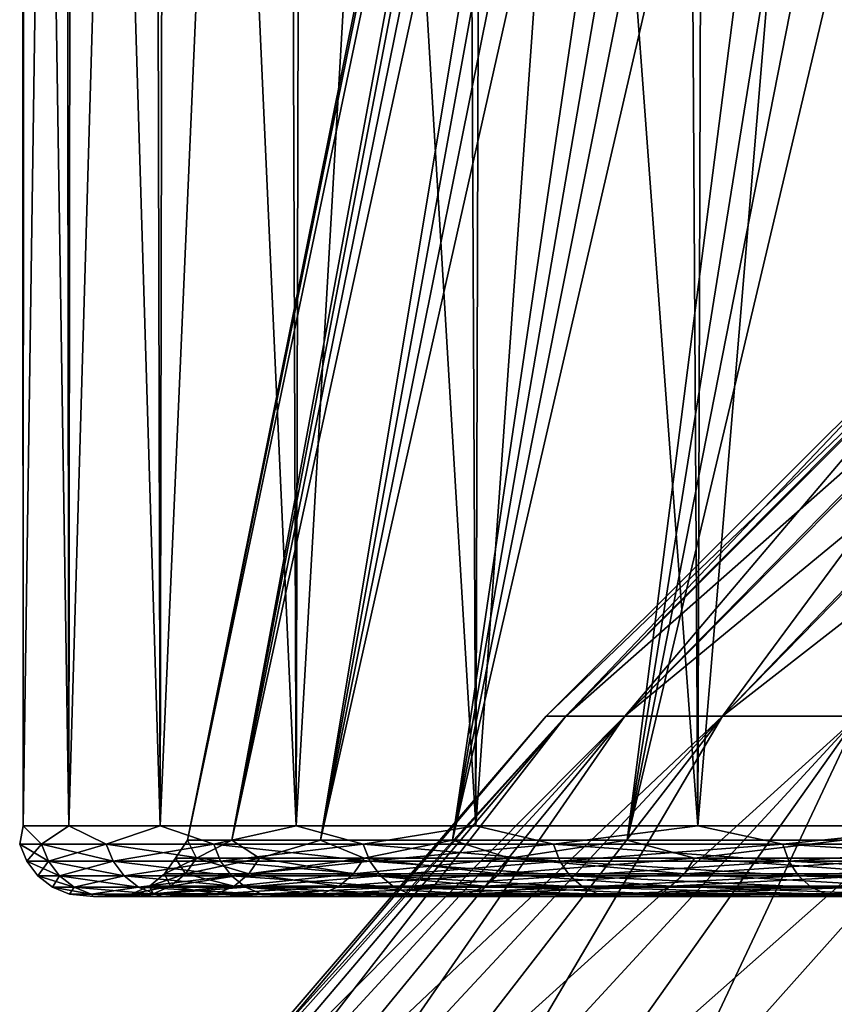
# Model space of a CAD drawing. Header units: metres. Extents: x -24 to 24, y -69 to 184.
# Tile 653 of 656: x -24.24 to -20.77, y 147.04 to 151.23. Entities that reach past the tile are written whole.
import ezdxf

# ---------------------------------------------------------------- set-up
doc = ezdxf.new("R2010")
doc.units = ezdxf.units.M
for name, color, linetype in [('4035', 7, 'CONTINUOUS'), ('4038', 7, 'CONTINUOUS'), ('4050', 7, 'CONTINUOUS'), ('4051', 7, 'CONTINUOUS'), ('4111', 7, 'CONTINUOUS'), ('608', 7, 'CONTINUOUS')]:
    doc.layers.add(name, color=color, linetype=linetype)

msp = doc.modelspace()

# ---------------------------------------------------------------- linework, layer by layer
at = {"layer": '4035'}
for points in [[(-24.220176, 160.06449, -1.202322), (-24.225582, 147.8, -1.087972), (-24.230717, 160.06449, 0.966869)], [(-24.230717, 160.06449, 0.966869), (-24.225582, 147.8, 1.087972), (-24.047372, 160.06449, 3.128324)], [(-24.225582, 147.8, -1.087972), (-24.225582, 147.8, 1.087972), (-24.230717, 160.06449, 0.966869)], [(-24.030532, 147.8, -3.255157), (-24.225582, 147.8, -1.087972), (-24.220176, 160.06449, -1.202322)], [(-24.225582, 147.8, 1.087972), (-24.030532, 147.8, 3.255157), (-24.047372, 160.06449, 3.128324)], [(-24.015832, 160.06449, -3.361893), (-24.030532, 147.8, -3.255157), (-24.220176, 160.06449, -1.202322)], [(-24.047372, 160.06449, 3.128324), (-24.030532, 147.8, 3.255157), (-23.671606, 160.06449, 5.264747)], [(-23.642002, 147.8, -5.396133), (-24.030532, 147.8, -3.255157), (-24.015832, 160.06449, -3.361893)], [(-24.030532, 147.8, 3.255157), (-23.642002, 147.8, 5.396133), (-23.671606, 160.06449, 5.264747)], [(-23.61932, 160.06449, -5.494563), (-23.642002, 147.8, -5.396133), (-24.015832, 160.06449, -3.361893)], [(-23.671606, 160.06449, 5.264747), (-23.642002, 147.8, 5.396133), (-23.106427, 160.06449, 7.359043)], [(-23.063121, 147.8, -7.493662), (-23.642002, 147.8, -5.396133), (-23.61932, 160.06449, -5.494563)], [(-23.642002, 147.8, 5.396133), (-23.063121, 147.8, 7.493662), (-23.106427, 160.06449, 7.359043)], [(-23.033813, 160.06449, -7.583267), (-23.063121, 147.8, -7.493662), (-23.61932, 160.06449, -5.494563)], [(-23.106427, 160.06449, 7.359043), (-23.063121, 147.8, 7.493662), (-22.356358, 160.06449, 9.394454)], [(-22.298548, 147.8, -9.530857), (-23.063121, 147.8, -7.493662), (-23.033813, 160.06449, -7.583267)], [(-23.063121, 147.8, 7.493662), (-22.298548, 147.8, 9.530857), (-22.356358, 160.06449, 9.394454)], [(-22.263997, 160.06449, -9.611292), (-22.298548, 147.8, -9.530857), (-23.033813, 160.06449, -7.583267)], [(-22.356358, 160.06449, 9.394454), (-22.298548, 147.8, 9.530857), (-21.427399, 160.06449, 11.354693)], [(-21.354442, 147.8, -11.491315), (-22.298548, 147.8, -9.530857), (-22.263997, 160.06449, -9.611292)], [(-22.298548, 147.8, 9.530857), (-21.354442, 147.8, 11.491315), (-21.427399, 160.06449, 11.354693)], [(-21.316031, 160.06449, -11.56241), (-21.354442, 147.8, -11.491315), (-22.263997, 160.06449, -9.611292)], [(-21.427399, 160.06449, 11.354693), (-21.354442, 147.8, 11.491315), (-20.326985, 160.06449, 13.224076)], [(-20.238401, 147.8, -13.359252), (-21.354442, 147.8, -11.491315), (-21.316031, 160.06449, -11.56241)], [(-21.354442, 147.8, 11.491315), (-20.238401, 147.8, 13.359252), (-20.326985, 160.06449, 13.224076)], [(-20.1975, 160.06449, -13.421009), (-20.238401, 147.8, -13.359252), (-21.316031, 160.06449, -11.56241)]]:
    msp.add_3dface(points, dxfattribs=at)
at = {"layer": '4038'}
for points in [[(-23.628142, 147.5, 3.200963), (-23.925879, 147.5, 1.074607), (-23.819963, 147.5, 1.06985)], [(-23.733205, 147.5, 3.215194), (-23.925879, 147.5, 1.074607), (-23.628142, 147.5, 3.200963)], [(-23.819963, 147.5, -1.06985), (-23.925879, 147.5, -1.074607), (-23.628142, 147.5, -3.200963)], [(-23.819963, 147.5, 1.06985), (-23.925879, 147.5, -1.074607), (-23.819963, 147.5, -1.06985)], [(-23.925879, 147.5, 1.074607), (-23.925879, 147.5, -1.074607), (-23.819963, 147.5, 1.06985)], [(-23.925879, 147.5, -1.074607), (-23.733205, 147.5, -3.215194), (-23.628142, 147.5, -3.200963)], [(-23.246039, 147.5, 5.306309), (-23.733205, 147.5, 3.215194), (-23.628142, 147.5, 3.200963)], [(-23.349404, 147.5, 5.329899), (-23.733205, 147.5, 3.215194), (-23.246039, 147.5, 5.306309)], [(-23.628142, 147.5, -3.200963), (-23.733205, 147.5, -3.215194), (-23.246039, 147.5, -5.306309)], [(-23.733205, 147.5, -3.215194), (-23.349404, 147.5, -5.329899), (-23.246039, 147.5, -5.306309)], [(-22.676744, 147.5, 7.368886), (-23.349404, 147.5, 5.329899), (-23.246039, 147.5, 5.306309)], [(-22.777579, 147.5, 7.401647), (-23.349404, 147.5, 5.329899), (-22.676744, 147.5, 7.368886)], [(-23.246039, 147.5, -5.306309), (-23.349404, 147.5, -5.329899), (-22.676744, 147.5, -7.368886)], [(-23.349404, 147.5, -5.329899), (-22.777579, 147.5, -7.401647), (-22.676744, 147.5, -7.368886)], [(-21.924832, 147.5, 9.37214), (-22.777579, 147.5, 7.401647), (-22.676744, 147.5, 7.368886)], [(-22.022324, 147.5, 9.413807), (-22.777579, 147.5, 7.401647), (-21.924832, 147.5, 9.37214)], [(-22.676744, 147.5, -7.368886), (-22.777579, 147.5, -7.401647), (-21.924832, 147.5, -9.37214)], [(-22.777579, 147.5, -7.401647), (-22.022324, 147.5, -9.413807), (-21.924832, 147.5, -9.37214)], [(-20.996345, 147.5, 11.299943), (-22.022324, 147.5, 9.413807), (-21.924832, 147.5, 9.37214)], [(-21.08971, 147.5, 11.350181), (-22.022324, 147.5, 9.413807), (-20.996345, 147.5, 11.299943)], [(-21.924832, 147.5, -9.37214), (-22.022324, 147.5, -9.413807), (-20.996345, 147.5, -11.299943)], [(-22.022324, 147.5, -9.413807), (-21.08971, 147.5, -11.350181), (-20.996345, 147.5, -11.299943)], [(-19.898795, 147.5, 13.136712), (-21.08971, 147.5, 11.350181), (-20.996345, 147.5, 11.299943)], [(-19.987281, 147.5, 13.195115), (-21.08971, 147.5, 11.350181), (-19.898795, 147.5, 13.136712)], [(-20.996345, 147.5, -11.299943), (-21.08971, 147.5, -11.350181), (-19.898795, 147.5, -13.136712)], [(-21.08971, 147.5, -11.350181), (-19.987281, 147.5, -13.195115), (-19.898795, 147.5, -13.136712)]]:
    msp.add_3dface(points, dxfattribs=at)
at = {"layer": '4050'}
for points in [[(-23.336867, 147.74019, -3.161193), (-21.398623, 158.202198, -0.989318), (-23.526287, 147.74019, -1.056567)], [(-23.526287, 147.74019, -1.056567), (-21.42148, 158.202198, 0), (-23.526287, 147.74019, 1.056567)], [(-21.398623, 158.202198, -0.989318), (-21.42148, 158.202198, 0), (-23.526287, 147.74019, -1.056567)], [(-21.42148, 158.202198, 0), (-21.398623, 158.202198, 0.989318), (-23.526287, 147.74019, 1.056567)], [(-23.526287, 147.74019, 1.056567), (-21.3301, 158.202198, 1.976525), (-23.336867, 147.74019, 3.161193)], [(-21.398623, 158.202198, 0.989318), (-21.3301, 158.202198, 1.976525), (-23.526287, 147.74019, 1.056567)], [(-22.959552, 147.74019, -5.240368), (-21.216058, 158.202198, -2.959514), (-23.336867, 147.74019, -3.161193)], [(-21.216058, 158.202198, -2.959514), (-21.3301, 158.202198, -1.976525), (-23.336867, 147.74019, -3.161193)], [(-21.3301, 158.202198, -1.976525), (-21.398623, 158.202198, -0.989318), (-23.336867, 147.74019, -3.161193)], [(-21.3301, 158.202198, 1.976525), (-21.216058, 158.202198, 2.959514), (-23.336867, 147.74019, 3.161193)], [(-23.336867, 147.74019, 3.161193), (-21.056739, 158.202198, 3.936187), (-22.959552, 147.74019, 5.240368)], [(-21.216058, 158.202198, 2.959514), (-21.056739, 158.202198, 3.936187), (-23.336867, 147.74019, 3.161193)], [(-22.397381, 147.74019, -7.27735), (-20.852484, 158.202198, -4.90446), (-22.959552, 147.74019, -5.240368)], [(-20.852484, 158.202198, -4.90446), (-21.056739, 158.202198, -3.936187), (-22.959552, 147.74019, -5.240368)], [(-21.056739, 158.202198, -3.936187), (-21.216058, 158.202198, -2.959514), (-22.959552, 147.74019, -5.240368)], [(-21.056739, 158.202198, 3.936187), (-20.852484, 158.202198, 4.90446), (-22.959552, 147.74019, 5.240368)], [(-22.959552, 147.74019, 5.240368), (-20.603729, 158.202198, 5.862266), (-22.397381, 147.74019, 7.27735)], [(-20.852484, 158.202198, 4.90446), (-20.603729, 158.202198, 5.862266), (-22.959552, 147.74019, 5.240368)], [(-21.654879, 147.74019, -9.255739), (-20.311005, 158.202198, -6.807563), (-22.397381, 147.74019, -7.27735)], [(-20.311005, 158.202198, -6.807563), (-20.603729, 158.202198, -5.862266), (-22.397381, 147.74019, -7.27735)], [(-20.603729, 158.202198, -5.862266), (-20.852484, 158.202198, -4.90446), (-22.397381, 147.74019, -7.27735)], [(-20.603729, 158.202198, 5.862266), (-20.311005, 158.202198, 6.807563), (-22.397381, 147.74019, 7.27735)], [(-22.397381, 147.74019, 7.27735), (-19.974936, 158.202198, 7.738331), (-21.654879, 147.74019, 9.255739)], [(-20.311005, 158.202198, 6.807563), (-19.974936, 158.202198, 7.738331), (-22.397381, 147.74019, 7.27735)], [(-20.738025, 147.74019, -11.159607), (-19.596239, 158.202198, -8.652586), (-21.654879, 147.74019, -9.255739)], [(-19.596239, 158.202198, -8.652586), (-19.974936, 158.202198, -7.738331), (-21.654879, 147.74019, -9.255739)], [(-19.974936, 158.202198, -7.738331), (-20.311005, 158.202198, -6.807563), (-21.654879, 147.74019, -9.255739)], [(-19.974936, 158.202198, 7.738331), (-19.596239, 158.202198, 8.652586), (-21.654879, 147.74019, 9.255739)], [(-21.654879, 147.74019, 9.255739), (-19.175723, 158.202198, 9.548375), (-20.738025, 147.74019, 11.159607)], [(-19.596239, 158.202198, 8.652586), (-19.175723, 158.202198, 9.548375), (-21.654879, 147.74019, 9.255739)]]:
    msp.add_3dface(points, dxfattribs=at)
at = {"layer": '4051'}
for points in [[(-23.57704, 147.66309), (-23.526287, 147.74019, 1.056567), (-23.487322, 147.66309, 2.054874)], [(-23.487322, 147.66309, -2.054874), (-23.526287, 147.74019, -1.056567), (-23.57704, 147.66309)], [(-23.526287, 147.74019, -1.056567), (-23.526287, 147.74019, 1.056567), (-23.57704, 147.66309)], [(-23.526287, 147.74019, 1.056567), (-23.336867, 147.74019, 3.161193), (-23.487322, 147.66309, 2.054874)], [(-23.336867, 147.74019, -3.161193), (-23.526287, 147.74019, -1.056567), (-23.487322, 147.66309, -2.054874)], [(-23.487322, 147.66309, 2.054874), (-23.336867, 147.74019, 3.161193), (-23.218852, 147.66309, 4.09411)], [(-23.218852, 147.66309, -4.09411), (-23.336867, 147.74019, -3.161193), (-23.487322, 147.66309, -2.054874)], [(-23.336867, 147.74019, 3.161193), (-22.959552, 147.74019, 5.240368), (-23.218852, 147.66309, 4.09411)], [(-22.959552, 147.74019, -5.240368), (-23.336867, 147.74019, -3.161193), (-23.218852, 147.66309, -4.09411)], [(-23.218852, 147.66309, 4.09411), (-22.959552, 147.74019, 5.240368), (-22.773672, 147.66309, 6.102187)], [(-22.773672, 147.66309, -6.102187), (-22.959552, 147.74019, -5.240368), (-23.218852, 147.66309, -4.09411)], [(-22.959552, 147.74019, 5.240368), (-22.397381, 147.74019, 7.27735), (-22.773672, 147.66309, 6.102187)], [(-22.397381, 147.74019, -7.27735), (-22.959552, 147.74019, -5.240368), (-22.773672, 147.66309, -6.102187)], [(-22.773672, 147.66309, 6.102187), (-22.397381, 147.74019, 7.27735), (-22.15517, 147.66309, 8.063823)], [(-22.15517, 147.66309, -8.063823), (-22.397381, 147.74019, -7.27735), (-22.773672, 147.66309, -6.102187)], [(-22.397381, 147.74019, 7.27735), (-21.654879, 147.74019, 9.255739), (-22.15517, 147.66309, 8.063823)], [(-21.654879, 147.74019, -9.255739), (-22.397381, 147.74019, -7.27735), (-22.15517, 147.66309, -8.063823)], [(-22.15517, 147.66309, 8.063823), (-21.654879, 147.74019, 9.255739), (-21.368055, 147.66309, 9.964088)], [(-21.368055, 147.66309, -9.964088), (-21.654879, 147.74019, -9.255739), (-22.15517, 147.66309, -8.063823)], [(-21.654879, 147.74019, 9.255739), (-20.738025, 147.74019, 11.159607), (-21.368055, 147.66309, 9.964088)], [(-20.738025, 147.74019, -11.159607), (-21.654879, 147.74019, -9.255739), (-21.368055, 147.66309, -9.964088)], [(-21.368055, 147.66309, 9.964088), (-20.738025, 147.74019, 11.159607), (-20.418315, 147.66309, 11.78852)], [(-20.418315, 147.66309, -11.78852), (-20.738025, 147.74019, -11.159607), (-21.368055, 147.66309, -9.964088)], [(-23.624103, 147.595904), (-23.487322, 147.66309, 2.054874), (-23.534206, 147.595904, 2.058976)], [(-23.534206, 147.595904, -2.058976), (-23.57704, 147.66309), (-23.624103, 147.595904)], [(-23.57704, 147.66309), (-23.487322, 147.66309, 2.054874), (-23.624103, 147.595904)], [(-23.487322, 147.66309, -2.054874), (-23.57704, 147.66309), (-23.534206, 147.595904, -2.058976)], [(-23.534206, 147.595904, 2.058976), (-23.218852, 147.66309, 4.09411), (-23.265199, 147.595904, 4.102282)], [(-23.487322, 147.66309, 2.054874), (-23.218852, 147.66309, 4.09411), (-23.534206, 147.595904, 2.058976)], [(-23.265199, 147.595904, -4.102282), (-23.487322, 147.66309, -2.054874), (-23.534206, 147.595904, -2.058976)], [(-23.218852, 147.66309, -4.09411), (-23.487322, 147.66309, -2.054874), (-23.265199, 147.595904, -4.102282)], [(-23.265199, 147.595904, 4.102282), (-22.773672, 147.66309, 6.102187), (-22.819131, 147.595904, 6.114368)], [(-23.218852, 147.66309, 4.09411), (-22.773672, 147.66309, 6.102187), (-23.265199, 147.595904, 4.102282)], [(-22.819131, 147.595904, -6.114368), (-23.218852, 147.66309, -4.09411), (-23.265199, 147.595904, -4.102282)], [(-22.773672, 147.66309, -6.102187), (-23.218852, 147.66309, -4.09411), (-22.819131, 147.595904, -6.114368)], [(-22.819131, 147.595904, 6.114368), (-22.15517, 147.66309, 8.063823), (-22.199395, 147.595904, 8.079919)], [(-22.773672, 147.66309, 6.102187), (-22.15517, 147.66309, 8.063823), (-22.819131, 147.595904, 6.114368)], [(-22.199395, 147.595904, -8.079919), (-22.773672, 147.66309, -6.102187), (-22.819131, 147.595904, -6.114368)], [(-22.15517, 147.66309, -8.063823), (-22.773672, 147.66309, -6.102187), (-22.199395, 147.595904, -8.079919)], [(-22.199395, 147.595904, 8.079919), (-21.368055, 147.66309, 9.964088), (-21.410708, 147.595904, 9.983977)], [(-22.15517, 147.66309, 8.063823), (-21.368055, 147.66309, 9.964088), (-22.199395, 147.595904, 8.079919)], [(-21.410708, 147.595904, -9.983977), (-22.15517, 147.66309, -8.063823), (-22.199395, 147.595904, -8.079919)], [(-21.368055, 147.66309, -9.964088), (-22.15517, 147.66309, -8.063823), (-21.410708, 147.595904, -9.983977)], [(-21.410708, 147.595904, 9.983977), (-20.418315, 147.66309, 11.78852), (-20.459073, 147.595904, 11.812051)], [(-21.368055, 147.66309, 9.964088), (-20.418315, 147.66309, 11.78852), (-21.410708, 147.595904, 9.983977)], [(-20.459073, 147.595904, -11.812051), (-21.368055, 147.66309, -9.964088), (-21.410708, 147.595904, -9.983977)], [(-20.418315, 147.66309, -11.78852), (-21.368055, 147.66309, -9.964088), (-20.459073, 147.595904, -11.812051)], [(-23.687604, 147.543978), (-23.534206, 147.595904, 2.058976), (-23.597466, 147.543978, 2.064511)], [(-23.597466, 147.543978, -2.064511), (-23.624103, 147.595904), (-23.687604, 147.543978)], [(-23.624103, 147.595904), (-23.534206, 147.595904, 2.058976), (-23.687604, 147.543978)], [(-23.534206, 147.595904, -2.058976), (-23.624103, 147.595904), (-23.597466, 147.543978, -2.064511)], [(-23.597466, 147.543978, 2.064511), (-23.265199, 147.595904, 4.102282), (-23.327736, 147.543978, 4.113309)], [(-23.534206, 147.595904, 2.058976), (-23.265199, 147.595904, 4.102282), (-23.597466, 147.543978, 2.064511)], [(-23.327736, 147.543978, -4.113309), (-23.534206, 147.595904, -2.058976), (-23.597466, 147.543978, -2.064511)], [(-23.265199, 147.595904, -4.102282), (-23.534206, 147.595904, -2.058976), (-23.327736, 147.543978, -4.113309)], [(-23.327736, 147.543978, 4.113309), (-22.819131, 147.595904, 6.114368), (-22.880469, 147.543978, 6.130803)], [(-23.265199, 147.595904, 4.102282), (-22.819131, 147.595904, 6.114368), (-23.327736, 147.543978, 4.113309)], [(-22.880469, 147.543978, -6.130803), (-23.265199, 147.595904, -4.102282), (-23.327736, 147.543978, -4.113309)], [(-22.819131, 147.595904, -6.114368), (-23.265199, 147.595904, -4.102282), (-22.880469, 147.543978, -6.130803)], [(-22.880469, 147.543978, 6.130803), (-22.199395, 147.595904, 8.079919), (-22.259067, 147.543978, 8.101638)], [(-22.819131, 147.595904, 6.114368), (-22.199395, 147.595904, 8.079919), (-22.880469, 147.543978, 6.130803)], [(-22.259067, 147.543978, -8.101638), (-22.819131, 147.595904, -6.114368), (-22.880469, 147.543978, -6.130803)], [(-22.199395, 147.595904, -8.079919), (-22.819131, 147.595904, -6.114368), (-22.259067, 147.543978, -8.101638)], [(-22.259067, 147.543978, 8.101638), (-21.410708, 147.595904, 9.983977), (-21.46826, 147.543978, 10.010814)], [(-22.199395, 147.595904, 8.079919), (-21.410708, 147.595904, 9.983977), (-22.259067, 147.543978, 8.101638)], [(-21.46826, 147.543978, -10.010814), (-22.199395, 147.595904, -8.079919), (-22.259067, 147.543978, -8.101638)], [(-21.410708, 147.595904, -9.983977), (-22.199395, 147.595904, -8.079919), (-21.46826, 147.543978, -10.010814)], [(-21.46826, 147.543978, 10.010814), (-20.459073, 147.595904, 11.812051), (-20.514067, 147.543978, 11.843802)], [(-21.410708, 147.595904, 9.983977), (-20.459073, 147.595904, 11.812051), (-21.46826, 147.543978, 10.010814)], [(-20.514067, 147.543978, -11.843802), (-21.410708, 147.595904, -9.983977), (-21.46826, 147.543978, -10.010814)], [(-20.459073, 147.595904, -11.812051), (-21.410708, 147.595904, -9.983977), (-20.514067, 147.543978, -11.843802)], [(-23.762797, 147.511192), (-23.687604, 147.543978), (-23.597466, 147.543978, 2.064511)], [(-23.762797, 147.511192), (-23.672373, 147.511192, -2.071064), (-23.687604, 147.543978)], [(-23.672373, 147.511192, 2.071064), (-23.762797, 147.511192), (-23.597466, 147.543978, 2.064511)], [(-23.672373, 147.511192, -2.071064), (-23.597466, 147.543978, -2.064511), (-23.687604, 147.543978)], [(-23.672373, 147.511192, -2.071064), (-23.401787, 147.511192, -4.126366), (-23.597466, 147.543978, -2.064511)], [(-23.672373, 147.511192, 2.071064), (-23.597466, 147.543978, 2.064511), (-23.327736, 147.543978, 4.113309)], [(-23.401787, 147.511192, 4.126366), (-23.672373, 147.511192, 2.071064), (-23.327736, 147.543978, 4.113309)], [(-23.401787, 147.511192, -4.126366), (-23.327736, 147.543978, -4.113309), (-23.597466, 147.543978, -2.064511)], [(-23.401787, 147.511192, -4.126366), (-22.9531, 147.511192, -6.150265), (-23.327736, 147.543978, -4.113309)], [(-23.401787, 147.511192, 4.126366), (-23.327736, 147.543978, 4.113309), (-22.880469, 147.543978, 6.130803)], [(-22.9531, 147.511192, 6.150265), (-23.401787, 147.511192, 4.126366), (-22.880469, 147.543978, 6.130803)], [(-22.9531, 147.511192, -6.150265), (-22.880469, 147.543978, -6.130803), (-23.327736, 147.543978, -4.113309)], [(-22.9531, 147.511192, -6.150265), (-22.329725, 147.511192, -8.127355), (-22.880469, 147.543978, -6.130803)], [(-22.9531, 147.511192, 6.150265), (-22.880469, 147.543978, 6.130803), (-22.259067, 147.543978, 8.101638)], [(-22.329725, 147.511192, 8.127355), (-22.9531, 147.511192, 6.150265), (-22.259067, 147.543978, 8.101638)], [(-22.329725, 147.511192, -8.127355), (-22.259067, 147.543978, -8.101638), (-22.880469, 147.543978, -6.130803)], [(-22.329725, 147.511192, -8.127355), (-21.536408, 147.511192, -10.042592), (-22.259067, 147.543978, -8.101638)], [(-22.329725, 147.511192, 8.127355), (-22.259067, 147.543978, 8.101638), (-21.46826, 147.543978, 10.010814)], [(-21.536408, 147.511192, 10.042592), (-22.329725, 147.511192, 8.127355), (-21.46826, 147.543978, 10.010814)], [(-21.536408, 147.511192, -10.042592), (-21.46826, 147.543978, -10.010814), (-22.259067, 147.543978, -8.101638)], [(-21.536408, 147.511192, -10.042592), (-20.579186, 147.511192, -11.881399), (-21.46826, 147.543978, -10.010814)], [(-21.536408, 147.511192, 10.042592), (-21.46826, 147.543978, 10.010814), (-20.514067, 147.543978, 11.843802)], [(-20.579186, 147.511192, 11.881399), (-21.536408, 147.511192, 10.042592), (-20.514067, 147.543978, 11.843802)], [(-20.579186, 147.511192, -11.881399), (-20.514067, 147.543978, -11.843802), (-21.46826, 147.543978, -10.010814)], [(-23.762797, 147.511192), (-23.819963, 147.5, -1.06985), (-23.672373, 147.511192, -2.071064)], [(-23.819963, 147.5, -1.06985), (-23.628142, 147.5, -3.200963), (-23.672373, 147.511192, -2.071064)], [(-23.672373, 147.511192, 2.071064), (-23.819963, 147.5, 1.06985), (-23.762797, 147.511192)], [(-23.819963, 147.5, 1.06985), (-23.819963, 147.5, -1.06985), (-23.762797, 147.511192)], [(-23.628142, 147.5, 3.200963), (-23.819963, 147.5, 1.06985), (-23.672373, 147.511192, 2.071064)], [(-23.672373, 147.511192, -2.071064), (-23.628142, 147.5, -3.200963), (-23.401787, 147.511192, -4.126366)], [(-23.401787, 147.511192, 4.126366), (-23.628142, 147.5, 3.200963), (-23.672373, 147.511192, 2.071064)], [(-23.628142, 147.5, -3.200963), (-23.246039, 147.5, -5.306309), (-23.401787, 147.511192, -4.126366)], [(-23.246039, 147.5, 5.306309), (-23.628142, 147.5, 3.200963), (-23.401787, 147.511192, 4.126366)], [(-23.401787, 147.511192, -4.126366), (-23.246039, 147.5, -5.306309), (-22.9531, 147.511192, -6.150265)], [(-22.9531, 147.511192, 6.150265), (-23.246039, 147.5, 5.306309), (-23.401787, 147.511192, 4.126366)], [(-23.246039, 147.5, -5.306309), (-22.676744, 147.5, -7.368886), (-22.9531, 147.511192, -6.150265)], [(-22.676744, 147.5, 7.368886), (-23.246039, 147.5, 5.306309), (-22.9531, 147.511192, 6.150265)], [(-22.9531, 147.511192, -6.150265), (-22.676744, 147.5, -7.368886), (-22.329725, 147.511192, -8.127355)], [(-22.329725, 147.511192, 8.127355), (-22.676744, 147.5, 7.368886), (-22.9531, 147.511192, 6.150265)], [(-22.676744, 147.5, -7.368886), (-21.924832, 147.5, -9.37214), (-22.329725, 147.511192, -8.127355)], [(-21.924832, 147.5, 9.37214), (-22.676744, 147.5, 7.368886), (-22.329725, 147.511192, 8.127355)], [(-22.329725, 147.511192, -8.127355), (-21.924832, 147.5, -9.37214), (-21.536408, 147.511192, -10.042592)], [(-21.536408, 147.511192, 10.042592), (-21.924832, 147.5, 9.37214), (-22.329725, 147.511192, 8.127355)], [(-21.924832, 147.5, -9.37214), (-20.996345, 147.5, -11.299943), (-21.536408, 147.511192, -10.042592)], [(-20.996345, 147.5, 11.299943), (-21.924832, 147.5, 9.37214), (-21.536408, 147.511192, 10.042592)], [(-21.536408, 147.511192, -10.042592), (-20.996345, 147.5, -11.299943), (-20.579186, 147.511192, -11.881399)], [(-20.579186, 147.511192, 11.881399), (-20.996345, 147.5, 11.299943), (-21.536408, 147.511192, 10.042592)], [(-20.996345, 147.5, -11.299943), (-19.898795, 147.5, -13.136712), (-20.579186, 147.511192, -11.881399)], [(-19.898795, 147.5, 13.136712), (-20.996345, 147.5, 11.299943), (-20.579186, 147.511192, 11.881399)]]:
    msp.add_3dface(points, dxfattribs=at)
at = {"layer": '4111'}
for points in [[(-24.239859, 147.722658), (-24.225582, 147.8, -1.087972), (-24.147619, 147.722658, -2.112643)], [(-24.147619, 147.722658, 2.112643), (-24.225582, 147.8, 1.087972), (-24.239859, 147.722658)], [(-24.225582, 147.8, 1.087972), (-24.225582, 147.8, -1.087972), (-24.239859, 147.722658)], [(-24.225582, 147.8, -1.087972), (-24.030532, 147.8, -3.255157), (-24.147619, 147.722658, -2.112643)], [(-24.030532, 147.8, 3.255157), (-24.225582, 147.8, 1.087972), (-24.147619, 147.722658, 2.112643)], [(-24.147619, 147.722658, -2.112643), (-24.030532, 147.8, -3.255157), (-23.871601, 147.722658, -4.209207)], [(-23.871601, 147.722658, 4.209207), (-24.030532, 147.8, 3.255157), (-24.147619, 147.722658, 2.112643)], [(-24.030532, 147.8, -3.255157), (-23.642002, 147.8, -5.396133), (-23.871601, 147.722658, -4.209207)], [(-23.642002, 147.8, 5.396133), (-24.030532, 147.8, 3.255157), (-23.871601, 147.722658, 4.209207)], [(-23.871601, 147.722658, -4.209207), (-23.642002, 147.8, -5.396133), (-23.413906, 147.722658, -6.273737)], [(-23.413906, 147.722658, 6.273737), (-23.642002, 147.8, 5.396133), (-23.871601, 147.722658, 4.209207)], [(-23.642002, 147.8, -5.396133), (-23.063121, 147.8, -7.493662), (-23.413906, 147.722658, -6.273737)], [(-23.063121, 147.8, 7.493662), (-23.642002, 147.8, 5.396133), (-23.413906, 147.722658, 6.273737)], [(-23.413906, 147.722658, -6.273737), (-23.063121, 147.8, -7.493662), (-22.778017, 147.722658, -8.29052)], [(-22.778017, 147.722658, 8.29052), (-23.063121, 147.8, 7.493662), (-23.413906, 147.722658, 6.273737)], [(-23.063121, 147.8, -7.493662), (-22.298548, 147.8, -9.530857), (-22.778017, 147.722658, -8.29052)], [(-22.298548, 147.8, 9.530857), (-23.063121, 147.8, 7.493662), (-22.778017, 147.722658, 8.29052)], [(-22.778017, 147.722658, -8.29052), (-22.298548, 147.8, -9.530857), (-21.968773, 147.722658, -10.244207)], [(-21.968773, 147.722658, 10.244207), (-22.298548, 147.8, 9.530857), (-22.778017, 147.722658, 8.29052)], [(-22.298548, 147.8, -9.530857), (-21.354442, 147.8, -11.491315), (-21.968773, 147.722658, -10.244207)], [(-21.354442, 147.8, 11.491315), (-22.298548, 147.8, 9.530857), (-21.968773, 147.722658, 10.244207)], [(-21.968773, 147.722658, -10.244207), (-21.354442, 147.8, -11.491315), (-20.992334, 147.722658, -12.119929)], [(-20.992334, 147.722658, 12.119929), (-21.354442, 147.8, 11.491315), (-21.968773, 147.722658, 10.244207)], [(-21.354442, 147.8, -11.491315), (-20.238401, 147.8, -13.359252), (-20.992334, 147.722658, -12.119929)], [(-20.238401, 147.8, 13.359252), (-21.354442, 147.8, 11.491315), (-20.992334, 147.722658, 12.119929)], [(-20.992334, 147.722658, -12.119929), (-20.238401, 147.8, -13.359252), (-19.85613, 147.722658, -13.903412)], [(-19.85613, 147.722658, 13.903412), (-20.238401, 147.8, 13.359252), (-20.992334, 147.722658, 12.119929)], [(-24.117799, 147.650204, 2.110034), (-24.239859, 147.722658), (-24.209925, 147.650204)], [(-24.239859, 147.722658), (-24.147619, 147.722658, -2.112643), (-24.209925, 147.650204)], [(-24.147619, 147.722658, 2.112643), (-24.239859, 147.722658), (-24.117799, 147.650204, 2.110034)], [(-24.209925, 147.650204), (-24.147619, 147.722658, -2.112643), (-24.117799, 147.650204, -2.110034)], [(-24.147619, 147.722658, -2.112643), (-23.871601, 147.722658, -4.209207), (-24.117799, 147.650204, -2.110034)], [(-23.842122, 147.650204, 4.204009), (-24.147619, 147.722658, 2.112643), (-24.117799, 147.650204, 2.110034)], [(-23.871601, 147.722658, 4.209207), (-24.147619, 147.722658, 2.112643), (-23.842122, 147.650204, 4.204009)], [(-24.117799, 147.650204, -2.110034), (-23.871601, 147.722658, -4.209207), (-23.842122, 147.650204, -4.204009)], [(-23.871601, 147.722658, -4.209207), (-23.413906, 147.722658, -6.273737), (-23.842122, 147.650204, -4.204009)], [(-23.384992, 147.650204, 6.26599), (-23.871601, 147.722658, 4.209207), (-23.842122, 147.650204, 4.204009)], [(-23.413906, 147.722658, 6.273737), (-23.871601, 147.722658, 4.209207), (-23.384992, 147.650204, 6.26599)], [(-23.842122, 147.650204, -4.204009), (-23.413906, 147.722658, -6.273737), (-23.384992, 147.650204, -6.26599)], [(-23.413906, 147.722658, -6.273737), (-22.778017, 147.722658, -8.29052), (-23.384992, 147.650204, -6.26599)], [(-22.749888, 147.650204, 8.280282), (-23.413906, 147.722658, 6.273737), (-23.384992, 147.650204, 6.26599)], [(-22.778017, 147.722658, 8.29052), (-23.413906, 147.722658, 6.273737), (-22.749888, 147.650204, 8.280282)], [(-23.384992, 147.650204, -6.26599), (-22.778017, 147.722658, -8.29052), (-22.749888, 147.650204, -8.280282)], [(-22.778017, 147.722658, -8.29052), (-21.968773, 147.722658, -10.244207), (-22.749888, 147.650204, -8.280282)], [(-21.941644, 147.650204, 10.231557), (-22.778017, 147.722658, 8.29052), (-22.749888, 147.650204, 8.280282)], [(-21.968773, 147.722658, 10.244207), (-22.778017, 147.722658, 8.29052), (-21.941644, 147.650204, 10.231557)], [(-22.749888, 147.650204, -8.280282), (-21.968773, 147.722658, -10.244207), (-21.941644, 147.650204, -10.231557)], [(-21.968773, 147.722658, -10.244207), (-20.992334, 147.722658, -12.119929), (-21.941644, 147.650204, -10.231557)], [(-20.96641, 147.650204, 12.104963), (-21.968773, 147.722658, 10.244207), (-21.941644, 147.650204, 10.231557)], [(-20.992334, 147.722658, 12.119929), (-21.968773, 147.722658, 10.244207), (-20.96641, 147.650204, 12.104963)], [(-21.941644, 147.650204, -10.231557), (-20.992334, 147.722658, -12.119929), (-20.96641, 147.650204, -12.104963)], [(-20.992334, 147.722658, -12.119929), (-19.85613, 147.722658, -13.903412), (-20.96641, 147.650204, -12.104963)], [(-19.83161, 147.650204, 13.886243), (-20.992334, 147.722658, 12.119929), (-20.96641, 147.650204, 12.104963)], [(-19.85613, 147.722658, 13.903412), (-20.992334, 147.722658, 12.119929), (-19.83161, 147.650204, 13.886243)], [(-20.96641, 147.650204, -12.104963), (-19.85613, 147.722658, -13.903412), (-19.83161, 147.650204, -13.886243)], [(-24.070298, 147.587979, 2.105878), (-24.209925, 147.650204), (-24.162243, 147.587979)], [(-24.209925, 147.650204), (-24.117799, 147.650204, -2.110034), (-24.162243, 147.587979)], [(-24.117799, 147.650204, 2.110034), (-24.209925, 147.650204), (-24.070298, 147.587979, 2.105878)], [(-24.162243, 147.587979), (-24.117799, 147.650204, -2.110034), (-24.070298, 147.587979, -2.105878)], [(-24.117799, 147.650204, -2.110034), (-23.842122, 147.650204, -4.204009), (-24.070298, 147.587979, -2.105878)], [(-23.795164, 147.587979, 4.195729), (-24.117799, 147.650204, 2.110034), (-24.070298, 147.587979, 2.105878)], [(-23.842122, 147.650204, 4.204009), (-24.117799, 147.650204, 2.110034), (-23.795164, 147.587979, 4.195729)], [(-24.070298, 147.587979, -2.105878), (-23.842122, 147.650204, -4.204009), (-23.795164, 147.587979, -4.195729)], [(-23.842122, 147.650204, -4.204009), (-23.384992, 147.650204, -6.26599), (-23.795164, 147.587979, -4.195729)], [(-23.338935, 147.587979, 6.253649), (-23.842122, 147.650204, 4.204009), (-23.795164, 147.587979, 4.195729)], [(-23.384992, 147.650204, 6.26599), (-23.842122, 147.650204, 4.204009), (-23.338935, 147.587979, 6.253649)], [(-23.795164, 147.587979, -4.195729), (-23.384992, 147.650204, -6.26599), (-23.338935, 147.587979, -6.253649)], [(-23.384992, 147.650204, -6.26599), (-22.749888, 147.650204, -8.280282), (-23.338935, 147.587979, -6.253649)], [(-22.705082, 147.587979, 8.263974), (-23.384992, 147.650204, 6.26599), (-23.338935, 147.587979, 6.253649)], [(-22.749888, 147.650204, 8.280282), (-23.384992, 147.650204, 6.26599), (-22.705082, 147.587979, 8.263974)], [(-23.338935, 147.587979, -6.253649), (-22.749888, 147.650204, -8.280282), (-22.705082, 147.587979, -8.263974)], [(-22.749888, 147.650204, -8.280282), (-21.941644, 147.650204, -10.231557), (-22.705082, 147.587979, -8.263974)], [(-21.898429, 147.587979, 10.211405), (-22.749888, 147.650204, 8.280282), (-22.705082, 147.587979, 8.263974)], [(-21.941644, 147.650204, 10.231557), (-22.749888, 147.650204, 8.280282), (-21.898429, 147.587979, 10.211405)], [(-22.705082, 147.587979, -8.263974), (-21.941644, 147.650204, -10.231557), (-21.898429, 147.587979, -10.211405)], [(-21.941644, 147.650204, -10.231557), (-20.96641, 147.650204, -12.104963), (-21.898429, 147.587979, -10.211405)], [(-20.925116, 147.587979, 12.081122), (-21.941644, 147.650204, 10.231557), (-21.898429, 147.587979, 10.211405)], [(-20.96641, 147.650204, 12.104963), (-21.941644, 147.650204, 10.231557), (-20.925116, 147.587979, 12.081122)], [(-21.898429, 147.587979, -10.211405), (-20.96641, 147.650204, -12.104963), (-20.925116, 147.587979, -12.081122)], [(-20.96641, 147.650204, -12.104963), (-19.83161, 147.650204, -13.886243), (-20.925116, 147.587979, -12.081122)], [(-19.792551, 147.587979, 13.858893), (-20.96641, 147.650204, 12.104963), (-20.925116, 147.587979, 12.081122)], [(-19.83161, 147.650204, 13.886243), (-20.96641, 147.650204, 12.104963), (-19.792551, 147.587979, 13.858893)], [(-20.925116, 147.587979, -12.081122), (-19.83161, 147.650204, -13.886243), (-19.792551, 147.587979, -13.858893)], [(-24.00836, 147.540232, 2.100459), (-24.162243, 147.587979), (-24.100068, 147.540232)], [(-24.162243, 147.587979), (-24.070298, 147.587979, -2.105878), (-24.100068, 147.540232)], [(-24.070298, 147.587979, 2.105878), (-24.162243, 147.587979), (-24.00836, 147.540232, 2.100459)], [(-24.100068, 147.540232), (-24.070298, 147.587979, -2.105878), (-24.00836, 147.540232, -2.100459)], [(-24.070298, 147.587979, -2.105878), (-23.795164, 147.587979, -4.195729), (-24.00836, 147.540232, -2.100459)], [(-23.733934, 147.540232, 4.184933), (-24.070298, 147.587979, 2.105878), (-24.00836, 147.540232, 2.100459)], [(-23.795164, 147.587979, 4.195729), (-24.070298, 147.587979, 2.105878), (-23.733934, 147.540232, 4.184933)], [(-24.00836, 147.540232, -2.100459), (-23.795164, 147.587979, -4.195729), (-23.733934, 147.540232, -4.184933)], [(-23.795164, 147.587979, -4.195729), (-23.338935, 147.587979, -6.253649), (-23.733934, 147.540232, -4.184933)], [(-23.278878, 147.540232, 6.237557), (-23.795164, 147.587979, 4.195729), (-23.733934, 147.540232, 4.184933)], [(-23.338935, 147.587979, 6.253649), (-23.795164, 147.587979, 4.195729), (-23.278878, 147.540232, 6.237557)], [(-23.733934, 147.540232, -4.184933), (-23.338935, 147.587979, -6.253649), (-23.278878, 147.540232, -6.237557)], [(-23.338935, 147.587979, -6.253649), (-22.705082, 147.587979, -8.263974), (-23.278878, 147.540232, -6.237557)], [(-22.646656, 147.540232, 8.242709), (-23.338935, 147.587979, 6.253649), (-23.278878, 147.540232, 6.237557)], [(-22.705082, 147.587979, 8.263974), (-23.338935, 147.587979, 6.253649), (-22.646656, 147.540232, 8.242709)], [(-23.278878, 147.540232, -6.237557), (-22.705082, 147.587979, -8.263974), (-22.646656, 147.540232, -8.242709)], [(-22.705082, 147.587979, -8.263974), (-21.898429, 147.587979, -10.211405), (-22.646656, 147.540232, -8.242709)], [(-21.842079, 147.540232, 10.185129), (-22.705082, 147.587979, 8.263974), (-22.646656, 147.540232, 8.242709)], [(-21.898429, 147.587979, 10.211405), (-22.705082, 147.587979, 8.263974), (-21.842079, 147.540232, 10.185129)], [(-22.646656, 147.540232, -8.242709), (-21.898429, 147.587979, -10.211405), (-21.842079, 147.540232, -10.185129)], [(-21.898429, 147.587979, -10.211405), (-20.925116, 147.587979, -12.081122), (-21.842079, 147.540232, -10.185129)], [(-20.871271, 147.540232, 12.050034), (-21.898429, 147.587979, 10.211405), (-21.842079, 147.540232, 10.185129)], [(-20.925116, 147.587979, 12.081122), (-21.898429, 147.587979, 10.211405), (-20.871271, 147.540232, 12.050034)], [(-21.842079, 147.540232, -10.185129), (-20.925116, 147.587979, -12.081122), (-20.871271, 147.540232, -12.050034)], [(-20.925116, 147.587979, -12.081122), (-19.792551, 147.587979, -13.858893), (-20.871271, 147.540232, -12.050034)], [(-19.74162, 147.540232, 13.823231), (-20.925116, 147.587979, 12.081122), (-20.871271, 147.540232, 12.050034)], [(-19.792551, 147.587979, 13.858893), (-20.925116, 147.587979, 12.081122), (-19.74162, 147.540232, 13.823231)], [(-20.871271, 147.540232, -12.050034), (-19.792551, 147.587979, -13.858893), (-19.74162, 147.540232, -13.823231)], [(-23.936213, 147.510222, 2.094147), (-24.100068, 147.540232), (-24.027646, 147.510222)], [(-24.100068, 147.540232), (-24.00836, 147.540232, -2.100459), (-24.027646, 147.510222)], [(-24.00836, 147.540232, 2.100459), (-24.100068, 147.540232), (-23.936213, 147.510222, 2.094147)], [(-24.027646, 147.510222), (-24.00836, 147.540232, -2.100459), (-23.936213, 147.510222, -2.094147)], [(-24.00836, 147.540232, -2.100459), (-23.733934, 147.540232, -4.184933), (-23.936213, 147.510222, -2.094147)], [(-23.662612, 147.510222, 4.172357), (-24.00836, 147.540232, 2.100459), (-23.936213, 147.510222, 2.094147)], [(-23.733934, 147.540232, 4.184933), (-24.00836, 147.540232, 2.100459), (-23.662612, 147.510222, 4.172357)], [(-23.936213, 147.510222, -2.094147), (-23.733934, 147.540232, -4.184933), (-23.662612, 147.510222, -4.172357)], [(-23.733934, 147.540232, -4.184933), (-23.278878, 147.540232, -6.237557), (-23.662612, 147.510222, -4.172357)], [(-23.208924, 147.510222, 6.218812), (-23.733934, 147.540232, 4.184933), (-23.662612, 147.510222, 4.172357)], [(-23.278878, 147.540232, 6.237557), (-23.733934, 147.540232, 4.184933), (-23.208924, 147.510222, 6.218812)], [(-23.662612, 147.510222, -4.172357), (-23.278878, 147.540232, -6.237557), (-23.208924, 147.510222, -6.218812)], [(-23.278878, 147.540232, -6.237557), (-22.646656, 147.540232, -8.242709), (-23.208924, 147.510222, -6.218812)], [(-22.578601, 147.510222, 8.217939), (-23.278878, 147.540232, 6.237557), (-23.208924, 147.510222, 6.218812)], [(-22.646656, 147.540232, 8.242709), (-23.278878, 147.540232, 6.237557), (-22.578601, 147.510222, 8.217939)], [(-23.208924, 147.510222, -6.218812), (-22.646656, 147.540232, -8.242709), (-22.578601, 147.510222, -8.217939)], [(-22.646656, 147.540232, -8.242709), (-21.842079, 147.540232, -10.185129), (-22.578601, 147.510222, -8.217939)], [(-21.776442, 147.510222, 10.154522), (-22.646656, 147.540232, 8.242709), (-22.578601, 147.510222, 8.217939)], [(-21.842079, 147.540232, 10.185129), (-22.646656, 147.540232, 8.242709), (-21.776442, 147.510222, 10.154522)], [(-22.578601, 147.510222, -8.217939), (-21.842079, 147.540232, -10.185129), (-21.776442, 147.510222, -10.154522)], [(-21.842079, 147.540232, -10.185129), (-20.871271, 147.540232, -12.050034), (-21.776442, 147.510222, -10.154522)], [(-20.808552, 147.510222, 12.013823), (-21.842079, 147.540232, 10.185129), (-21.776442, 147.510222, 10.154522)], [(-20.871271, 147.540232, 12.050034), (-21.842079, 147.540232, 10.185129), (-20.808552, 147.510222, 12.013823)], [(-21.776442, 147.510222, -10.154522), (-20.871271, 147.540232, -12.050034), (-20.808552, 147.510222, -12.013823)], [(-20.871271, 147.540232, -12.050034), (-19.74162, 147.540232, -13.823231), (-20.808552, 147.510222, -12.013823)], [(-19.682295, 147.510222, 13.781691), (-20.871271, 147.540232, 12.050034), (-20.808552, 147.510222, 12.013823)], [(-19.74162, 147.540232, 13.823231), (-20.871271, 147.540232, 12.050034), (-19.682295, 147.510222, 13.781691)], [(-20.808552, 147.510222, -12.013823), (-19.74162, 147.540232, -13.823231), (-19.682295, 147.510222, -13.781691)], [(-23.925879, 147.5, 1.074607), (-23.936213, 147.510222, 2.094147), (-24.027646, 147.510222)], [(-23.925879, 147.5, -1.074607), (-24.027646, 147.510222), (-23.936213, 147.510222, -2.094147)], [(-23.925879, 147.5, -1.074607), (-23.925879, 147.5, 1.074607), (-24.027646, 147.510222)], [(-23.733205, 147.5, 3.215194), (-23.662612, 147.510222, 4.172357), (-23.936213, 147.510222, 2.094147)], [(-23.925879, 147.5, 1.074607), (-23.733205, 147.5, 3.215194), (-23.936213, 147.510222, 2.094147)], [(-23.733205, 147.5, -3.215194), (-23.936213, 147.510222, -2.094147), (-23.662612, 147.510222, -4.172357)], [(-23.733205, 147.5, -3.215194), (-23.925879, 147.5, -1.074607), (-23.936213, 147.510222, -2.094147)], [(-23.733205, 147.5, 3.215194), (-23.349404, 147.5, 5.329899), (-23.662612, 147.510222, 4.172357)], [(-23.349404, 147.5, -5.329899), (-23.733205, 147.5, -3.215194), (-23.662612, 147.510222, -4.172357)], [(-23.349404, 147.5, 5.329899), (-23.208924, 147.510222, 6.218812), (-23.662612, 147.510222, 4.172357)], [(-23.349404, 147.5, -5.329899), (-23.662612, 147.510222, -4.172357), (-23.208924, 147.510222, -6.218812)], [(-23.349404, 147.5, 5.329899), (-22.777579, 147.5, 7.401647), (-23.208924, 147.510222, 6.218812)], [(-22.777579, 147.5, -7.401647), (-23.349404, 147.5, -5.329899), (-23.208924, 147.510222, -6.218812)], [(-22.777579, 147.5, 7.401647), (-22.578601, 147.510222, 8.217939), (-23.208924, 147.510222, 6.218812)], [(-22.777579, 147.5, -7.401647), (-23.208924, 147.510222, -6.218812), (-22.578601, 147.510222, -8.217939)], [(-22.777579, 147.5, 7.401647), (-22.022324, 147.5, 9.413807), (-22.578601, 147.510222, 8.217939)], [(-22.022324, 147.5, -9.413807), (-22.777579, 147.5, -7.401647), (-22.578601, 147.510222, -8.217939)], [(-22.022324, 147.5, 9.413807), (-21.776442, 147.510222, 10.154522), (-22.578601, 147.510222, 8.217939)], [(-22.022324, 147.5, -9.413807), (-22.578601, 147.510222, -8.217939), (-21.776442, 147.510222, -10.154522)], [(-22.022324, 147.5, 9.413807), (-21.08971, 147.5, 11.350181), (-21.776442, 147.510222, 10.154522)], [(-21.08971, 147.5, -11.350181), (-22.022324, 147.5, -9.413807), (-21.776442, 147.510222, -10.154522)], [(-21.08971, 147.5, 11.350181), (-20.808552, 147.510222, 12.013823), (-21.776442, 147.510222, 10.154522)], [(-21.08971, 147.5, -11.350181), (-21.776442, 147.510222, -10.154522), (-20.808552, 147.510222, -12.013823)], [(-21.08971, 147.5, 11.350181), (-19.987281, 147.5, 13.195115), (-20.808552, 147.510222, 12.013823)], [(-19.987281, 147.5, -13.195115), (-21.08971, 147.5, -11.350181), (-20.808552, 147.510222, -12.013823)], [(-19.987281, 147.5, 13.195115), (-19.682295, 147.510222, 13.781691), (-20.808552, 147.510222, 12.013823)], [(-19.987281, 147.5, -13.195115), (-20.808552, 147.510222, -12.013823), (-19.682295, 147.510222, -13.781691)]]:
    msp.add_3dface(points, dxfattribs=at)
at = {"layer": '608'}
for points in [[(-21.999125, 148.267022), (-20.365753, 149.897973, -0.06712), (-21.915412, 148.267022, -1.91735)], [(-21.915412, 148.267022, 1.91735), (-20.293792, 149.897973, 1.711843), (-21.999125, 148.267022)], [(-20.293792, 149.897973, 1.711843), (-20.365753, 149.897973, -0.06712), (-21.999125, 148.267022)], [(-21.915412, 148.267022, -1.91735), (-20.282068, 149.897973, -1.84557), (-21.664909, 148.267022, -3.820108)], [(-20.365753, 149.897973, -0.06712), (-20.282068, 149.897973, -1.84557), (-21.915412, 148.267022, -1.91735)], [(-21.664909, 148.267022, 3.820108), (-20.066734, 149.897973, 3.477724), (-21.915412, 148.267022, 1.91735)], [(-20.066734, 149.897973, 3.477724), (-20.293792, 149.897973, 1.711843), (-21.915412, 148.267022, 1.91735)], [(-21.664909, 148.267022, -3.820108), (-20.043375, 149.897973, -3.609916), (-21.249523, 148.267022, -5.693793)], [(-20.282068, 149.897973, -1.84557), (-20.043375, 149.897973, -3.609916), (-21.664909, 148.267022, -3.820108)], [(-21.249523, 148.267022, 5.693793), (-19.686316, 149.897973, 5.217026), (-21.664909, 148.267022, 3.820108)], [(-19.686316, 149.897973, 5.217026), (-20.066734, 149.897973, 3.477724), (-21.664909, 148.267022, 3.820108)], [(-21.249523, 148.267022, -5.693793), (-19.651501, 149.897973, -5.346673), (-20.672416, 148.267022, -7.524144)], [(-20.043375, 149.897973, -3.609916), (-19.651501, 149.897973, -5.346673), (-21.249523, 148.267022, -5.693793)], [(-20.672416, 148.267022, 7.524144), (-19.155444, 149.897973, 6.916456), (-21.249523, 148.267022, 5.693793)], [(-19.155444, 149.897973, 6.916456), (-19.686316, 149.897973, 5.217026), (-21.249523, 148.267022, 5.693793)], [(-23.494994, 146.524362, 0), (-21.915412, 148.267022, -1.91735), (-23.469925, 146.524362, -1.08508)], [(-23.469925, 146.524362, 1.08508), (-21.999125, 148.267022), (-23.494994, 146.524362, 0)], [(-21.999125, 148.267022), (-21.915412, 148.267022, -1.91735), (-23.494994, 146.524362, 0)], [(-23.469925, 146.524362, -1.08508), (-21.915412, 148.267022, -1.91735), (-23.394769, 146.524362, -2.167845)], [(-23.394769, 146.524362, 2.167845), (-21.915412, 148.267022, 1.91735), (-23.469925, 146.524362, 1.08508)], [(-21.915412, 148.267022, 1.91735), (-21.999125, 148.267022), (-23.469925, 146.524362, 1.08508)], [(-23.394769, 146.524362, -2.167845), (-21.664909, 148.267022, -3.820108), (-23.269688, 146.524362, -3.245983)], [(-21.915412, 148.267022, -1.91735), (-21.664909, 148.267022, -3.820108), (-23.394769, 146.524362, -2.167845)], [(-23.269688, 146.524362, 3.245983), (-21.915412, 148.267022, 1.91735), (-23.394769, 146.524362, 2.167845)], [(-23.269688, 146.524362, -3.245983), (-21.664909, 148.267022, -3.820108), (-23.094947, 146.524362, -4.317194)], [(-23.094947, 146.524362, 4.317194), (-21.664909, 148.267022, 3.820108), (-23.269688, 146.524362, 3.245983)], [(-21.664909, 148.267022, 3.820108), (-21.915412, 148.267022, 1.91735), (-23.269688, 146.524362, 3.245983)], [(-23.094947, 146.524362, -4.317194), (-21.249523, 148.267022, -5.693793), (-22.870922, 146.524362, -5.379192)], [(-21.664909, 148.267022, -3.820108), (-21.249523, 148.267022, -5.693793), (-23.094947, 146.524362, -4.317194)], [(-22.870922, 146.524362, 5.379192), (-21.664909, 148.267022, 3.820108), (-23.094947, 146.524362, 4.317194)], [(-22.870922, 146.524362, -5.379192), (-21.249523, 148.267022, -5.693793), (-22.598088, 146.524362, -6.42971)], [(-22.598088, 146.524362, 6.42971), (-21.249523, 148.267022, 5.693793), (-22.870922, 146.524362, 5.379192)], [(-21.249523, 148.267022, 5.693793), (-21.664909, 148.267022, 3.820108), (-22.870922, 146.524362, 5.379192)], [(-22.598088, 146.524362, -6.42971), (-20.672416, 148.267022, -7.524144), (-22.277029, 146.524362, -7.466508)], [(-21.249523, 148.267022, -5.693793), (-20.672416, 148.267022, -7.524144), (-22.598088, 146.524362, -6.42971)], [(-22.277029, 146.524362, 7.466508), (-21.249523, 148.267022, 5.693793), (-22.598088, 146.524362, 6.42971)], [(-22.277029, 146.524362, -7.466508), (-20.672416, 148.267022, -7.524144), (-21.90843, 146.524362, -8.487371)], [(-21.90843, 146.524362, 8.487371), (-20.672416, 148.267022, 7.524144), (-22.277029, 146.524362, 7.466508)], [(-20.672416, 148.267022, 7.524144), (-21.249523, 148.267022, 5.693793), (-22.277029, 146.524362, 7.466508)], [(-21.90843, 146.524362, -8.487371), (-19.937979, 148.267022, -9.297232), (-21.493077, 146.524362, -9.490122)], [(-20.672416, 148.267022, -7.524144), (-19.937979, 148.267022, -9.297232), (-21.90843, 146.524362, -8.487371)], [(-21.493077, 146.524362, 9.490122), (-20.672416, 148.267022, 7.524144), (-21.90843, 146.524362, 8.487371)], [(-21.493077, 146.524362, -9.490122), (-19.937979, 148.267022, -9.297232), (-21.031857, 146.524362, -10.47262)], [(-21.031857, 146.524362, 10.47262), (-19.937979, 148.267022, 9.297232), (-21.493077, 146.524362, 9.490122)], [(-19.937979, 148.267022, 9.297232), (-20.672416, 148.267022, 7.524144), (-21.493077, 146.524362, 9.490122)], [(-21.031857, 146.524362, -10.47262), (-19.051801, 148.267022, -10.999563), (-20.525753, 146.524362, -11.43277)], [(-19.937979, 148.267022, -9.297232), (-19.051801, 148.267022, -10.999563), (-21.031857, 146.524362, -10.47262)], [(-20.525753, 146.524362, 11.43277), (-19.937979, 148.267022, 9.297232), (-21.031857, 146.524362, 10.47262)]]:
    msp.add_3dface(points, dxfattribs=at)

doc.saveas('drawing.dxf')
